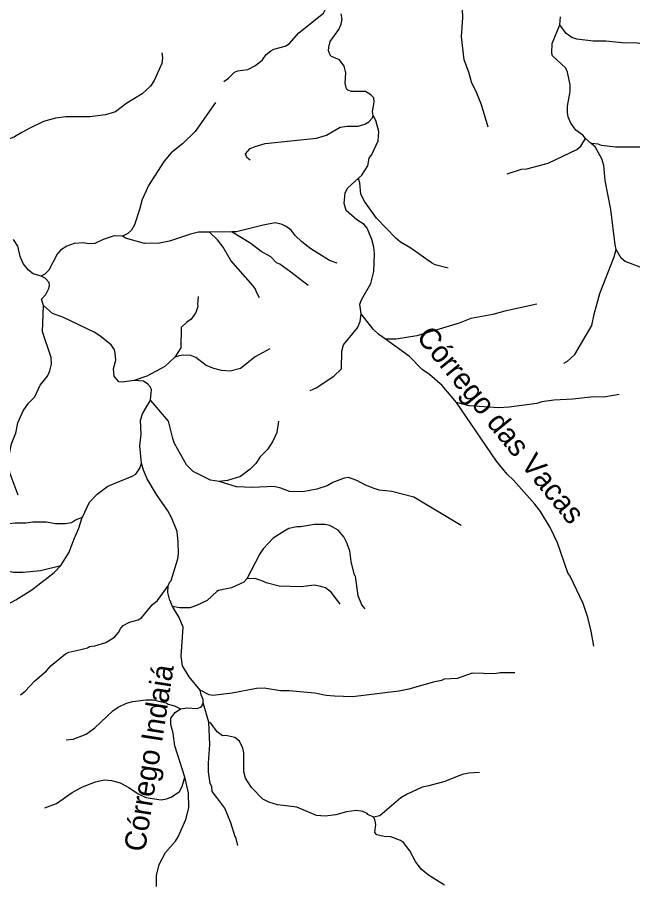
# Model space of a CAD drawing. Extents: x 393 to 446.6, y 8175.5 to 8231.
# Drawn here: x 395.81 to 400.44, y 8175.49 to 8182.01 of the extents above; entities that cross this region are included whole.
import ezdxf
from ezdxf.enums import TextEntityAlignment as Align

# ---------------------------------------------------------------- set-up
doc = ezdxf.new("R2010")
doc.units = 0
doc.header["$LTSCALE"] = 0.064
doc.layers.add('61', color=7, linetype='Continuous')
doc.layers.add('7', color=7, linetype='Continuous', lineweight=25)

msp = doc.modelspace()

# ---------------------------------------------------------------- linework, layer by layer
at = {"layer": '7'}
for p, q in [((400.1255, 8181.0667), (400.0809, 8181.1042)), ((397.4246, 8180.4038), (397.257, 8180.4019)), ((397.2533, 8176.7222), (397.2112, 8176.8659))]:
    msp.add_line(p, q, dxfattribs=at)
for points in [[(399.3498, 8181.1906), (399.3021, 8181.357), (399.2601, 8181.4587), (399.2278, 8181.5201), (399.2068, 8181.604), (399.1697, 8181.6945), (399.1503, 8181.8689), (399.16, 8182.0142), (399.1551, 8182.1369), (399.139, 8182.1789), (399.1164, 8182.2112), (399.0066, 8182.3145), (398.9581, 8182.3824), (398.9323, 8182.4599), (398.9242, 8182.5277), (398.9517, 8182.6472), (398.9533, 8182.6989), (398.9323, 8182.7295), (398.8829, 8182.7712)], [(397.3652, 8181.5335), (397.4015, 8181.5572), (397.4451, 8181.604), (397.4709, 8181.6137), (397.5452, 8181.6234), (397.6034, 8181.6525), (397.655, 8181.696), (397.6824, 8181.7348), (397.718, 8181.7623), (397.7406, 8181.7752), (397.8262, 8181.7978), (397.8553, 8181.8155), (397.9295, 8181.8979), (398.1136, 8182.0465), (398.1313, 8182.082), (398.1311, 8182.1189)], [(398.4872, 8181.2782), (398.4825, 8181.3073), (398.4947, 8181.378), (398.4915, 8181.4102), (398.4689, 8181.4328), (398.4285, 8181.457), (398.3236, 8181.4587), (398.2977, 8181.4684), (398.288, 8181.4781), (398.2767, 8181.5201), (398.2815, 8181.5976), (398.2702, 8181.6493), (398.2347, 8181.696), (398.175, 8181.7203), (398.1653, 8181.73), (398.1524, 8181.7655), (398.1556, 8181.8091), (398.1604, 8181.8091), (398.1653, 8181.8333), (398.2282, 8181.9238), (398.246, 8181.9625), (398.2541, 8182.0013), (398.2476, 8182.04)], [(399.8902, 8181.9581), (399.8947, 8182.0174)], [(401.0729, 8181.9717), (400.9977, 8181.9883), (400.9008, 8181.9835), (400.8362, 8181.9722), (400.799, 8181.9544), (400.7619, 8181.9028), (400.7134, 8181.8591), (400.6489, 8181.8301), (400.5843, 8181.8139), (400.5035, 8181.8155), (400.4551, 8181.8236), (400.3808, 8181.8204), (400.2355, 8181.8349), (400.1386, 8181.8349), (400.0159, 8181.8511), (399.9803, 8181.8624), (399.9367, 8181.893), (399.8902, 8181.9581)], [(400.0809, 8181.1042), (400.0611, 8181.1298), (400.0094, 8181.168), (399.9722, 8181.2197), (399.9528, 8181.2682), (399.948, 8181.3005), (399.9464, 8181.3489), (399.9658, 8181.4587), (399.9658, 8181.5072), (399.948, 8181.604), (399.9335, 8181.6331), (399.835, 8181.7251), (399.8301, 8181.7429), (399.8317, 8181.8188), (399.8902, 8181.9581)], [(396.9003, 8181.7475), (396.9061, 8181.7102), (396.9009, 8181.6686), (396.8427, 8181.5394), (396.8137, 8181.4975), (396.7523, 8181.4409), (396.6377, 8181.3698), (396.5521, 8181.3053), (396.4762, 8181.2827), (396.36, 8181.2681), (396.1791, 8181.2681), (396.1016, 8181.2584), (396.0112, 8181.2326), (395.9078, 8181.1825), (395.8495, 8181.1496), (395.7932, 8181.1179), (395.7383, 8181.0953), (395.6753, 8181.0792), (395.5719, 8181.076), (395.4815, 8181.0905), (395.4266, 8181.1179), (395.4056, 8181.1389), (395.3894, 8181.1713), (395.3864, 8181.2035)], [(397.3033, 8181.3758), (397.1496, 8181.1567), (397.0543, 8181.0647), (396.9704, 8180.9984), (396.9187, 8180.9339), (396.8008, 8180.753), (396.7814, 8180.7127), (396.7523, 8180.6481), (396.7329, 8180.5706), (396.6942, 8180.4575), (396.6716, 8180.4156), (396.6457, 8180.3913), (396.6034, 8180.3705)], [(401.41, 8181.3914), (401.3819, 8181.3634), (401.3222, 8181.2843), (401.1639, 8181.1228), (401.08, 8181.0614), (401.0332, 8181.0469), (400.8652, 8181.0098), (400.6941, 8181.0049), (400.5956, 8181.0195), (400.5294, 8181.0404), (400.3065, 8181.0404), (400.2032, 8181.0517), (400.1773, 8181.063), (400.1305, 8181.0663), (400.1255, 8181.0667)], [(397.5629, 8180.9431), (397.5396, 8180.9617), (397.529, 8180.9904), (397.563, 8181.0291), (397.6001, 8181.0453), (397.676, 8181.0663), (398.062, 8181.1067), (398.1362, 8181.1309), (398.2396, 8181.189), (398.2913, 8181.1987), (398.3752, 8181.1987), (398.4237, 8181.2116), (398.4543, 8181.231), (398.4834, 8181.26), (398.4872, 8181.2782)], [(398.3771, 8180.8062), (398.4026, 8180.8289), (398.4478, 8180.9), (398.4575, 8180.9565), (398.4769, 8180.984), (398.5238, 8181.0873), (398.5302, 8181.1584), (398.5076, 8181.2407), (398.4872, 8181.2782)], [(399.4937, 8180.8402), (399.6025, 8180.8741), (399.6412, 8180.8774), (399.8027, 8180.9209), (400.0159, 8181.0227), (400.0482, 8181.0485), (400.0809, 8181.1042)], [(400.3123, 8180.271), (400.3053, 8180.3059), (400.2726, 8180.5706), (400.2306, 8180.7902), (400.2209, 8180.9032), (400.2047, 8180.9517), (400.1547, 8181.0421), (400.1255, 8181.0667)], [(398.3978, 8179.7871), (398.3881, 8179.8601), (398.4026, 8179.8988), (398.4689, 8180.0151), (398.4931, 8180.1055), (398.4979, 8180.2379), (398.4915, 8180.2896), (398.4769, 8180.3477), (398.4414, 8180.4317), (398.4188, 8180.4591), (398.3655, 8180.4946), (398.2848, 8180.5641), (398.2686, 8180.6158), (398.2767, 8180.6965), (398.2977, 8180.7353), (398.3771, 8180.8062)], [(399.0513, 8180.1321), (398.9533, 8180.1572), (398.9259, 8180.1701), (398.7708, 8180.2815), (398.6929, 8180.3269), (398.6583, 8180.3574), (398.5124, 8180.506), (398.4252, 8180.6287), (398.3946, 8180.6868), (398.3865, 8180.7708), (398.3778, 8180.8036), (398.3771, 8180.8062)], [(398.2167, 8180.1693), (398.1588, 8180.1878), (398.02, 8180.2766), (397.9505, 8180.3283), (397.9004, 8180.3768), (397.8714, 8180.4156), (397.8327, 8180.443), (397.8036, 8180.4591), (397.7519, 8180.4704), (397.6615, 8180.4543), (397.4613, 8180.4042), (397.4246, 8180.4038)], [(397.257, 8180.4019), (397.1754, 8180.401), (397.1157, 8180.3865), (396.9574, 8180.3332), (396.8832, 8180.3202), (396.7701, 8180.3154), (396.6264, 8180.3558), (396.6034, 8180.3705)], [(397.6326, 8179.9074), (397.6114, 8179.9505), (397.6034, 8179.9731), (397.5823, 8180.0022), (397.4176, 8180.1878), (397.3595, 8180.2896), (397.3191, 8180.3445), (397.257, 8180.4019)], [(397.9989, 8180.0003), (397.8682, 8180.1007), (397.787, 8180.1616), (397.7622, 8180.1721), (397.7196, 8180.2153), (397.6453, 8180.2556), (397.5694, 8180.3154), (397.4287, 8180.4013), (397.4246, 8180.4038)], [(395.9927, 8180.0711), (395.9336, 8180.0877), (395.8997, 8180.1152), (395.8577, 8180.1669), (395.8367, 8180.2185), (395.8174, 8180.2961), (395.7867, 8180.3477)], [(396.6034, 8180.3705), (396.5408, 8180.3735), (396.4601, 8180.3461), (396.3955, 8180.3154), (396.347, 8180.3138), (396.3148, 8180.3219), (396.2405, 8180.3154), (396.1856, 8180.296), (396.1387, 8180.2653), (396.1129, 8180.2363), (396.0515, 8180.1152), (396.0218, 8180.0869), (395.9927, 8180.0711)], [(399.9181, 8179.4188), (399.9461, 8179.4328), (400.0029, 8179.4822), (400.1305, 8179.7002), (400.1466, 8179.7858), (400.1902, 8179.9408), (400.2984, 8180.2153), (400.3123, 8180.271)], [(401.724, 8180.0176), (401.6242, 8180.0183), (401.4304, 8180.0377), (401.3335, 8180.0344), (401.2043, 8180.0183), (401.1268, 8180.0199), (400.9589, 8180.0845), (400.8507, 8180.1345), (400.7748, 8180.1555), (400.7199, 8180.1572), (400.5746, 8180.1345), (400.4938, 8180.1394), (400.3808, 8180.1814), (400.3501, 8180.2072), (400.3123, 8180.271)], [(396.0106, 8179.8498), (395.9966, 8179.8972), (396.0289, 8179.9343), (396.0499, 8179.9731), (396.0564, 8179.9989), (396.0547, 8180.0247), (396.0241, 8180.0554), (395.9927, 8180.0711)], [(397.1737, 8179.918), (397.1673, 8179.8584), (397.1706, 8179.8439), (397.156, 8179.7987), (397.1205, 8179.747), (397.0866, 8179.726), (397.0446, 8179.6856), (397.0414, 8179.5338), (396.9972, 8179.4638)], [(395.82, 8178.4259), (395.7608, 8178.5876), (395.7528, 8178.6264), (395.756, 8178.7362), (395.7705, 8178.812), (395.7971, 8178.8741), (395.8044, 8178.8912), (395.8174, 8178.9687), (395.8577, 8179.0591), (395.8981, 8179.1173), (395.9449, 8179.1657), (395.9869, 8179.2529), (396.0402, 8179.3191), (396.0596, 8179.3595), (396.0725, 8179.4111), (396.0693, 8179.4596), (396.0031, 8179.6534), (396.0106, 8179.8498)], [(396.6909, 8179.2876), (396.6022, 8179.2755), (396.5779, 8179.2787), (396.5408, 8179.3207), (396.5376, 8179.3756), (396.5537, 8179.4402), (396.5505, 8179.4919), (396.544, 8179.5177), (396.5198, 8179.5549), (396.4342, 8179.6243), (396.3923, 8179.6501), (396.1613, 8179.7599), (396.079, 8179.7906), (396.0106, 8179.8498)], [(399.717, 8179.8607), (399.4765, 8179.8084), (399.3861, 8179.7825), (399.2214, 8179.7535), (399.1342, 8179.7179), (398.8145, 8179.6226), (398.6594, 8179.5984), (398.6013, 8179.5968), (398.5799, 8179.5973)], [(398.0131, 8179.2136), (398.0603, 8179.2319), (398.1911, 8179.3191), (398.2492, 8179.3756), (398.2525, 8179.508), (398.2638, 8179.5549), (398.3687, 8179.6824), (398.3897, 8179.7309), (398.3978, 8179.7871)], [(398.5799, 8179.5973), (398.5299, 8179.6334), (398.4866, 8179.6743), (398.3978, 8179.7871)], [(399.1135, 8179.1231), (399.0066, 8179.2497), (398.9113, 8179.332), (398.8564, 8179.3691), (398.7595, 8179.4676), (398.5799, 8179.5973)], [(397.7108, 8179.5245), (397.6001, 8179.466), (397.4919, 8179.3772), (397.4128, 8179.3578), (397.3482, 8179.3627), (397.2901, 8179.3772), (397.232, 8179.4014), (397.156, 8179.4596), (397.1189, 8179.4757), (397.0543, 8179.4773), (397.022, 8179.4709), (396.9972, 8179.4638)], [(396.9972, 8179.4638), (396.9235, 8179.3933), (396.7863, 8179.3191), (396.6909, 8179.2876)], [(396.8149, 8179.1419), (396.8218, 8179.2174), (396.8153, 8179.2383), (396.7959, 8179.2609), (396.762, 8179.2835), (396.6909, 8179.2876)], [(400.3343, 8179.1825), (400.2193, 8179.1624), (400.1418, 8179.1657), (399.9868, 8179.1463), (399.8447, 8179.1398), (399.7543, 8179.1269), (399.7155, 8179.1156), (399.5088, 8179.0882), (399.4313, 8179.0833), (399.2094, 8179.0964), (399.1135, 8179.1231)], [(396.7483, 8178.6677), (396.7346, 8178.7975), (396.7459, 8178.8847), (396.7394, 8178.9896), (396.7539, 8179.0381), (396.8111, 8179.1354), (396.8149, 8179.1419)], [(397.3303, 8178.5287), (397.2651, 8178.5404), (397.1351, 8178.6053), (397.085, 8178.6538), (396.9962, 8178.8137), (396.9816, 8178.8524), (396.9509, 8178.9816), (396.8183, 8179.1378), (396.8149, 8179.1419)], [(400.1452, 8177.2925), (400.1256, 8177.4056), (400.0998, 8177.5089), (400.0643, 8177.6123), (399.9674, 8177.819), (399.9496, 8177.8432), (399.8705, 8178.0676), (399.8172, 8178.1839), (399.7445, 8178.3034), (399.7009, 8178.3599), (399.5411, 8178.5392), (399.4943, 8178.5843), (399.4135, 8178.6829), (399.1135, 8179.1231)], [(397.777, 8178.9815), (397.7648, 8178.8976), (397.7341, 8178.8331), (397.6937, 8178.7685), (397.6389, 8178.7135), (397.6065, 8178.6651), (397.563, 8178.6215), (397.4919, 8178.5666), (397.3934, 8178.5375), (397.3303, 8178.5287)], [(396.3052, 8178.2611), (396.3567, 8178.3745), (396.4149, 8178.4342), (396.494, 8178.4939), (396.6765, 8178.5682), (396.7039, 8178.5844), (396.7342, 8178.6304), (396.7483, 8178.6677)], [(396.9485, 8177.7468), (396.959, 8177.7747), (396.9703, 8177.7866), (397.0204, 8177.9481), (397.0252, 8177.9869), (397.0236, 8178.0773), (397.0139, 8178.1548), (396.9735, 8178.2582), (396.9461, 8178.3099), (396.8589, 8178.4326), (396.7895, 8178.5488), (396.762, 8178.6134), (396.7483, 8178.6677)], [(399.1482, 8178.1994), (398.7918, 8178.4115), (398.6271, 8178.4535), (398.5335, 8178.4648), (398.4947, 8178.4761), (398.4301, 8178.502), (398.3655, 8178.5375), (398.3009, 8178.5585), (398.2687, 8178.5553), (398.1847, 8178.5214), (398.141, 8178.4971), (398.0652, 8178.4713), (397.9586, 8178.4519), (397.8585, 8178.4552), (397.7939, 8178.4794), (397.7422, 8178.4907), (397.5807, 8178.4842), (397.4613, 8178.4891), (397.3303, 8178.5287)], [(395.3098, 8178.1161), (395.3645, 8178.1149), (395.4815, 8178.1306), (395.7027, 8178.2097), (395.798, 8178.2194), (395.8788, 8178.2194), (395.9304, 8178.2275), (396.0338, 8178.2275), (396.0984, 8178.2145), (396.1759, 8178.2145), (396.2227, 8178.221), (396.2517, 8178.242), (396.3052, 8178.2611)], [(396.1406, 8177.8996), (396.2033, 8177.9982), (396.2404, 8178.0999), (396.2776, 8178.179), (396.3002, 8178.2501), (396.3052, 8178.2611)], [(398.428, 8177.574), (398.4027, 8177.6025), (398.3752, 8177.6704), (398.3542, 8177.8173), (398.3477, 8177.8254), (398.3219, 8177.9288), (398.3122, 8178.0095), (398.288, 8178.0741), (398.267, 8178.1129), (398.2234, 8178.1629), (398.1621, 8178.2), (398.1233, 8178.2065), (398.0458, 8178.2065), (397.9425, 8178.1887), (397.9134, 8178.1887), (397.8536, 8178.1758), (397.823, 8178.1596), (397.7373, 8178.1048), (397.6614, 8178.024), (397.6356, 8177.9869), (397.5378, 8177.7972)], [(395.2251, 8177.9607), (395.3653, 8177.9659), (395.4557, 8177.9287), (395.5041, 8177.9223), (395.5703, 8177.9239), (395.6818, 8177.8674), (395.7851, 8177.848), (395.8594, 8177.848), (395.9886, 8177.8609), (396.1406, 8177.8996)], [(395.0202, 8177.2137), (395.0621, 8177.2184), (395.1311, 8177.2441), (395.1876, 8177.278), (395.2877, 8177.3571), (395.4718, 8177.4459), (395.6753, 8177.5735), (395.8045, 8177.6397), (395.9223, 8177.7156), (396.0903, 8177.8464), (396.1406, 8177.8996)], [(397.5378, 8177.7972), (397.5161, 8177.7721), (397.4225, 8177.7301), (397.3256, 8177.7107), (397.3127, 8177.7043), (397.2416, 8177.6348), (397.1609, 8177.5977), (397.1092, 8177.5815), (397.0317, 8177.5815), (396.979, 8177.591)], [(398.2398, 8177.6075), (398.1734, 8177.6962), (398.1298, 8177.7301), (398.0943, 8177.7414), (398.0442, 8177.7511), (397.9474, 8177.7387), (397.781, 8177.743), (397.6824, 8177.7672), (397.6647, 8177.7785), (397.6001, 8177.7996), (397.5378, 8177.7972)], [(395.8379, 8176.9269), (395.8728, 8176.9536), (395.9433, 8177.0309), (396.0337, 8177.1084), (396.0693, 8177.1472), (396.1759, 8177.236), (396.2017, 8177.2473), (396.2921, 8177.2667), (396.3406, 8177.2796), (396.3567, 8177.2893), (396.3955, 8177.2941), (396.4794, 8177.3199), (396.544, 8177.3603), (396.5747, 8177.3943), (396.5908, 8177.4282), (396.6102, 8177.4475), (396.6571, 8177.4717), (396.7217, 8177.4895), (396.7475, 8177.5057), (396.8266, 8177.6041), (396.867, 8177.6348), (396.9485, 8177.7468)], [(396.979, 8177.591), (396.965, 8177.6259), (396.9687, 8177.6284), (396.9606, 8177.6348), (396.9461, 8177.6962), (396.9485, 8177.7468)], [(397.1879, 8176.9613), (397.1043, 8177.0632), (397.0543, 8177.1456), (397.0462, 8177.2183), (397.0591, 8177.4346), (397.0301, 8177.5089), (396.979, 8177.591)], [(399.5521, 8177.0936), (399.441, 8177.0923), (399.4022, 8177.0858), (399.2311, 8177.089), (399.118, 8177.0487), (399.0211, 8177.0454), (399.0017, 8177.0357), (398.9372, 8177.0228), (398.7563, 8176.9696), (398.6788, 8176.955), (398.3332, 8176.913), (398.1976, 8176.9162), (398.133, 8176.9227), (398.049, 8176.9405), (397.8553, 8176.9582), (397.7907, 8176.9566), (397.6679, 8176.976), (397.6098, 8176.9744), (397.429, 8176.9389), (397.2836, 8176.9227), (397.2545, 8176.9276), (397.1879, 8176.9613)], [(397.2112, 8176.8659), (397.2112, 8176.8915), (397.1949, 8176.9275), (397.1879, 8176.9613)], [(396.1816, 8176.5885), (396.234, 8176.5949), (396.3309, 8176.632), (396.3971, 8176.6789), (396.5327, 8176.8064), (396.5731, 8176.8355), (396.6345, 8176.8646), (396.6829, 8176.8775), (396.7798, 8176.8904), (396.8347, 8176.8888), (396.9316, 8176.8678), (396.9477, 8176.8581), (396.9962, 8176.8452), (397.0412, 8176.8209)], [(397.073, 8176.3078), (396.9978, 8176.5433), (396.9848, 8176.6402), (396.9687, 8176.7048), (396.9687, 8176.7532), (396.9994, 8176.7952), (397.0412, 8176.8209)], [(397.0412, 8176.8209), (397.0866, 8176.8307), (397.1641, 8176.8258), (397.19, 8176.8355), (397.1996, 8176.842), (397.2112, 8176.8659)], [(397.4714, 8175.7954), (397.4563, 8175.8594), (397.4499, 8175.8618), (397.4192, 8175.9652), (397.3724, 8176.0766), (397.312, 8176.1564), (397.2771, 8176.2025), (397.2755, 8176.2397), (397.2642, 8176.2623), (397.2513, 8176.3495), (397.2497, 8176.4141), (397.261, 8176.553), (397.2533, 8176.7222)], [(398.4902, 8176.0079), (398.4479, 8176.0281), (398.443, 8176.0362), (398.4107, 8176.0507), (398.3623, 8176.0588), (398.288, 8176.0475), (398.2073, 8176.0249), (398.1265, 8176.0168), (398.062, 8176.0217), (397.9134, 8176.0846), (397.7681, 8176.1008), (397.7035, 8176.1218), (397.6582, 8176.1444), (397.5742, 8176.2316), (397.529, 8176.3011), (397.5161, 8176.3495), (397.5161, 8176.4916), (397.508, 8176.5255), (397.4838, 8176.5788), (397.4483, 8176.6078), (397.3805, 8176.6208), (397.3546, 8176.6191), (397.3143, 8176.6482), (397.2673, 8176.7141), (397.2533, 8176.7222)], [(396.0215, 8176.0784), (396.1081, 8176.1105), (396.2259, 8176.1928), (396.3034, 8176.2364), (396.4019, 8176.2736), (396.4665, 8176.2881), (396.5214, 8176.2849), (396.586, 8176.2671), (396.6522, 8176.2316), (396.7217, 8176.1831), (396.7798, 8176.1573), (396.8952, 8176.138), (396.9348, 8176.145), (396.9697, 8176.1578), (397.0333, 8176.2009), (397.052, 8176.2376), (397.073, 8176.3078)], [(396.8589, 8175.487), (396.8595, 8175.5181), (396.8605, 8175.5712), (396.8799, 8175.6519), (396.9267, 8175.7423), (397.0026, 8175.8295), (397.0236, 8175.8618), (397.0801, 8175.991), (397.1027, 8176.0782), (397.0995, 8176.1912), (397.073, 8176.3078)], [(399.2865, 8176.3447), (399.2052, 8176.3398), (399.1568, 8176.3285), (399.0244, 8176.2768), (398.9049, 8176.2429), (398.8564, 8176.2348), (398.7434, 8176.1815), (398.695, 8176.1525), (398.5367, 8176.0184), (398.4902, 8176.0079)], [(399.022, 8175.4973), (398.9033, 8175.5728), (398.8483, 8175.618), (398.8047, 8175.6745), (398.7627, 8175.7553), (398.7159, 8175.8182), (398.6933, 8175.8344), (398.6206, 8175.8618), (398.569, 8175.8634), (398.5141, 8175.8747), (398.4995, 8175.8941), (398.506, 8175.9523), (398.4995, 8175.991), (398.4902, 8176.0079)]]:
    msp.add_lwpolyline(points, dxfattribs=at)

# ---------------------------------------------------------------- texts
at = {"layer": '61'}
for s, rotation, p in [('Córrego das Vacas', 309.325, (399.3853, 8178.9042)), ('Córrego Indaiá', 81.142, (396.8816, 8176.4415))]:
    msp.add_text(s, height=0.16, rotation=rotation, dxfattribs=at).set_placement(p, align=Align.CENTER)

doc.saveas('drawing.dxf')
